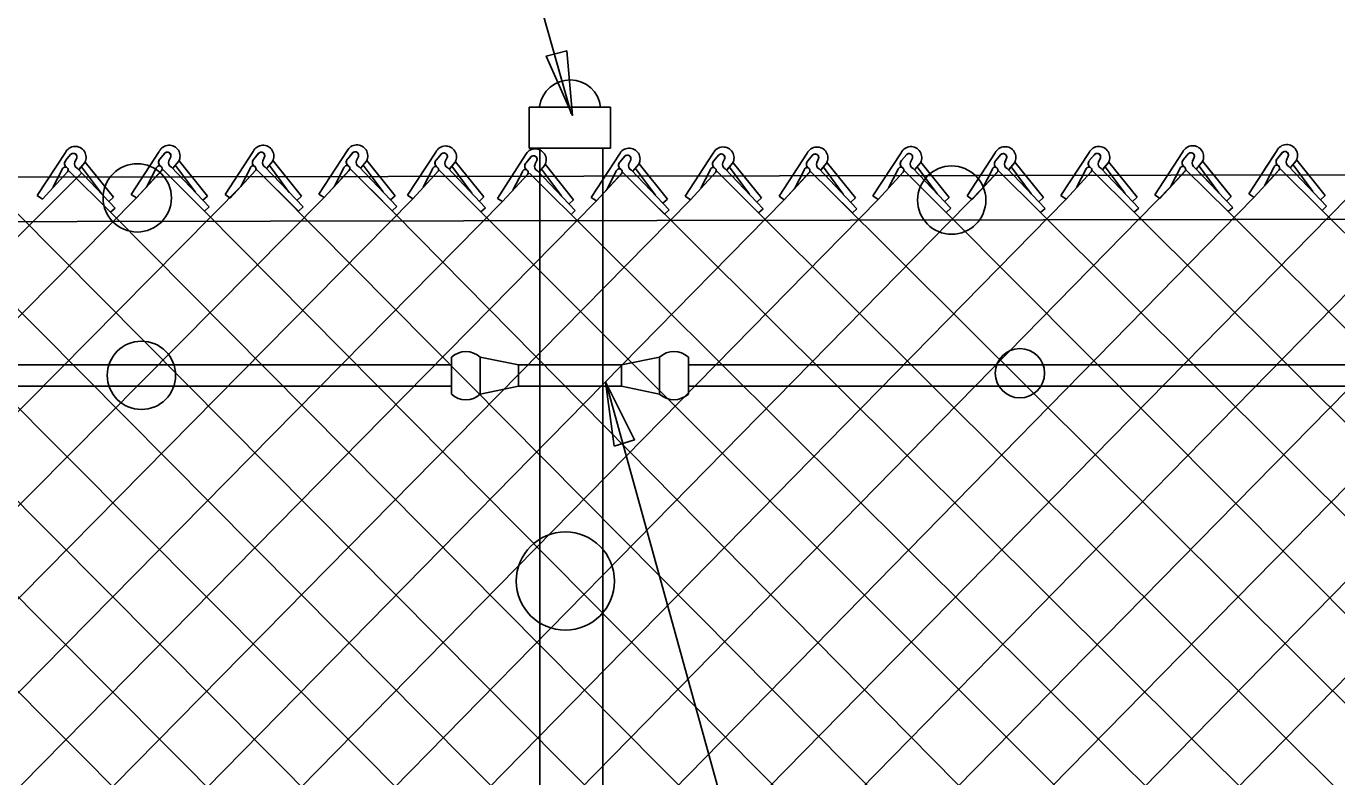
# Model space of a CAD drawing. Extents: x 0 to 1270, y 0 to 830.
# Drawn here: x 613.6 to 669.8, y 411.5 to 443.7 of the extents above; entities that cross this region are included whole.
import ezdxf

# ---------------------------------------------------------------- set-up
doc = ezdxf.new("R2010")
doc.units = 0
for name, color, linetype in [('CT_Dimensions', 7, 'Continuous'), ('sb_Chainlink Fence', 7, 'Continuous'), ('sb_Existing Structural Steel', 7, 'Continuous')]:
    doc.layers.add(name, color=color, linetype=linetype)

msp = doc.modelspace()

# ---------------------------------------------------------------- linework, layer by layer
at = {"layer": 'CT_Dimensions'}
msp.add_line((636.954, 439.994), (624.906, 482.319), dxfattribs=at)
msp.add_lwpolyline([(636.768, 442.678), (637.005, 439.902), (635.88, 442.451)], close=True, dxfattribs=at)
at = {"layer": 'sb_Chainlink Fence'}
for p, q in [((615.251, 438.313), (614.042, 436.462)), ((615.277, 437.979), (615.498, 438.244)), ((615.477, 438.222), (615.277, 437.979)), ((615.739, 438.08), (615.658, 437.903)), ((615.659, 437.909), (615.739, 438.076)), ((619.282, 438.364), (618.073, 436.513)), ((619.308, 438.03), (619.529, 438.294)), ((619.508, 438.272), (619.308, 438.03)), ((619.77, 438.131), (619.689, 437.953)), ((619.69, 437.96), (619.77, 438.127)), ((623.31, 438.362), (622.102, 436.512)), ((623.336, 438.028), (623.557, 438.293)), ((623.537, 438.271), (623.336, 438.028)), ((623.799, 438.13), (623.718, 437.952)), ((623.718, 437.958), (623.798, 438.126)), ((627.337, 438.38), (626.128, 436.53)), ((627.362, 438.046), (627.584, 438.311)), ((627.563, 438.289), (627.362, 438.046)), ((627.825, 438.148), (627.744, 437.97)), ((627.744, 437.976), (627.825, 438.144)), ((628.183, 437.982), (628.199, 438.018)), ((631.143, 438.331), (629.934, 436.48)), ((631.168, 437.997), (631.39, 438.261)), ((631.369, 438.24), (631.168, 437.997)), ((631.631, 438.098), (631.55, 437.921)), ((631.55, 437.927), (631.631, 438.094)), ((634.991, 438.208), (633.784, 436.345)), ((635.016, 437.874), (635.237, 438.139)), ((635.217, 438.117), (635.016, 437.874)), ((639.018, 438.237), (637.809, 436.387)), ((639.043, 437.903), (639.264, 438.168)), ((639.244, 438.146), (639.043, 437.903)), ((639.506, 438.005), (639.425, 437.827)), ((643.049, 438.288), (641.84, 436.437)), ((643.074, 437.954), (643.295, 438.218)), ((643.275, 438.197), (643.074, 437.954)), ((643.537, 438.055), (643.456, 437.878)), ((643.456, 437.884), (643.537, 438.051)), ((647.077, 438.287), (645.868, 436.436)), ((647.103, 437.952), (647.324, 438.217)), ((647.303, 438.195), (647.103, 437.952)), ((647.565, 438.054), (647.484, 437.876)), ((647.485, 437.882), (647.565, 438.05)), ((651.103, 438.305), (649.895, 436.454)), ((651.129, 437.97), (651.35, 438.235)), ((651.33, 438.213), (651.129, 437.97)), ((651.592, 438.072), (651.511, 437.894)), ((651.511, 437.901), (651.591, 438.068)), ((655.143, 438.302), (653.934, 436.451)), ((655.168, 437.967), (655.389, 438.232)), ((655.369, 438.21), (655.168, 437.967)), ((655.631, 438.069), (655.55, 437.891)), ((655.55, 437.898), (655.631, 438.065)), ((659.169, 438.312), (657.961, 436.462)), ((659.195, 437.978), (659.416, 438.243)), ((659.396, 438.221), (659.195, 437.978)), ((659.657, 438.08), (659.577, 437.902)), ((659.577, 437.908), (659.657, 438.076)), ((663.196, 438.341), (661.988, 436.491)), ((663.222, 438.007), (663.443, 438.272)), ((663.423, 438.25), (663.222, 438.007)), ((663.684, 438.109), (663.604, 437.931)), ((663.604, 437.937), (663.684, 438.105)), ((667.227, 438.392), (666.019, 436.541)), ((667.227, 438.392), (666.7, 437.584)), ((667.253, 438.058), (667.474, 438.323)), ((667.454, 438.301), (667.253, 438.058)), ((667.715, 438.159), (667.635, 437.982)), ((667.635, 437.988), (667.715, 438.155)), ((668.074, 437.994), (668.089, 438.03)), ((614.266, 436.311), (615.345, 437.485)), ((614.266, 436.311), (615.338, 437.479)), ((615.116, 437.585), (614.714, 436.807)), ((615.367, 437.56), (617.19, 435.748)), ((615.766, 437.634), (617.387, 435.929)), ((615.833, 437.586), (616.079, 437.881)), ((615.837, 437.591), (616.081, 437.882)), ((616.797, 436.555), (615.943, 437.705)), ((616.079, 437.881), (616.097, 437.915)), ((616.097, 437.915), (616.113, 437.951)), ((617.318, 436.391), (616.103, 437.902)), ((618.297, 436.362), (619.376, 437.536)), ((618.297, 436.362), (619.369, 437.529)), ((619.147, 437.635), (618.745, 436.857)), ((619.398, 437.611), (621.221, 435.799)), ((619.797, 437.684), (621.418, 435.979)), ((619.864, 437.637), (620.11, 437.931)), ((619.868, 437.641), (620.112, 437.932)), ((620.828, 436.605), (619.974, 437.756)), ((620.11, 437.931), (620.128, 437.965)), ((620.128, 437.965), (620.144, 438.002)), ((621.349, 436.442), (620.134, 437.953)), ((622.326, 436.36), (623.404, 437.535)), ((622.326, 436.36), (623.398, 437.528)), ((623.176, 437.634), (622.774, 436.856)), ((623.426, 437.61), (625.25, 435.798)), ((623.825, 437.683), (625.447, 435.978)), ((623.893, 437.635), (624.139, 437.93)), ((623.896, 437.64), (624.14, 437.931)), ((624.857, 436.604), (624.002, 437.754)), ((624.139, 437.93), (624.157, 437.964)), ((624.157, 437.964), (624.172, 438)), ((625.377, 436.441), (624.163, 437.952)), ((626.352, 436.378), (627.431, 437.553)), ((626.352, 436.378), (627.424, 437.546)), ((627.202, 437.652), (626.8, 436.874)), ((627.453, 437.628), (629.276, 435.816)), ((627.851, 437.701), (629.473, 435.996)), ((627.919, 437.653), (628.165, 437.948)), ((627.922, 437.658), (628.166, 437.949)), ((628.883, 436.622), (628.028, 437.772)), ((628.165, 437.948), (628.183, 437.982)), ((629.403, 436.459), (628.189, 437.97)), ((630.158, 436.329), (631.237, 437.503)), ((630.158, 436.329), (631.23, 437.496)), ((631.008, 437.602), (630.606, 436.825)), ((631.259, 437.578), (633.082, 435.766)), ((631.657, 437.651), (633.279, 435.947)), ((631.725, 437.604), (631.971, 437.898)), ((631.729, 437.609), (631.973, 437.899)), ((632.689, 436.573), (631.835, 437.723)), ((631.971, 437.898), (631.989, 437.933)), ((631.989, 437.933), (632.005, 437.969)), ((633.209, 436.409), (631.995, 437.92)), ((634.856, 437.48), (634.454, 436.702)), ((635.479, 437.975), (635.398, 437.798)), ((635.398, 437.804), (635.479, 437.971)), ((635.505, 437.529), (637.127, 435.824)), ((635.573, 437.481), (635.819, 437.776)), ((635.576, 437.486), (635.82, 437.777)), ((636.537, 436.45), (635.682, 437.6)), ((635.819, 437.776), (635.837, 437.81)), ((635.837, 437.81), (635.852, 437.846)), ((637.057, 436.286), (635.843, 437.798)), ((638.883, 437.509), (638.481, 436.731)), ((639.134, 437.485), (640.957, 435.673)), ((639.425, 437.833), (639.506, 438.001)), ((639.532, 437.558), (641.154, 435.853)), ((639.6, 437.51), (639.846, 437.805)), ((639.603, 437.515), (639.847, 437.806)), ((640.564, 436.479), (639.709, 437.63)), ((639.846, 437.805), (639.864, 437.839)), ((639.864, 437.839), (639.879, 437.875)), ((641.084, 436.316), (639.87, 437.827)), ((642.064, 436.286), (643.143, 437.46)), ((642.064, 436.286), (643.136, 437.453)), ((642.914, 437.56), (642.512, 436.782)), ((643.165, 437.535), (644.988, 435.723)), ((643.563, 437.609), (645.185, 435.904)), ((643.631, 437.561), (643.877, 437.856)), ((643.634, 437.566), (643.878, 437.857)), ((644.595, 436.53), (643.74, 437.68)), ((643.877, 437.856), (643.895, 437.89)), ((643.895, 437.89), (643.91, 437.926)), ((645.115, 436.366), (643.901, 437.877)), ((646.092, 436.285), (647.171, 437.459)), ((646.092, 436.285), (647.164, 437.452)), ((646.942, 437.558), (646.54, 436.78)), ((647.193, 437.534), (649.016, 435.722)), ((647.592, 437.607), (649.213, 435.902)), ((647.659, 437.56), (647.906, 437.854)), ((647.663, 437.564), (647.907, 437.855)), ((648.623, 436.528), (647.769, 437.679)), ((647.906, 437.854), (647.924, 437.888)), ((647.924, 437.888), (647.939, 437.925)), ((649.144, 436.365), (647.929, 437.876)), ((650.119, 436.303), (651.197, 437.477)), ((650.119, 436.303), (651.191, 437.47)), ((650.969, 437.576), (650.567, 436.798)), ((651.22, 437.552), (653.043, 435.74)), ((651.618, 437.625), (653.24, 435.92)), ((651.686, 437.578), (651.932, 437.872)), ((651.689, 437.582), (651.933, 437.873)), ((652.65, 436.546), (651.795, 437.697)), ((651.932, 437.872), (651.95, 437.906)), ((651.95, 437.906), (651.965, 437.943)), ((653.17, 436.383), (651.956, 437.894)), ((654.158, 436.3), (655.237, 437.474)), ((654.158, 436.3), (655.23, 437.467)), ((655.008, 437.573), (654.606, 436.795)), ((655.259, 437.549), (657.082, 435.737)), ((655.657, 437.622), (657.279, 435.917)), ((655.725, 437.575), (655.971, 437.869)), ((655.728, 437.579), (655.972, 437.87)), ((656.689, 436.543), (655.834, 437.694)), ((655.971, 437.869), (655.989, 437.903)), ((655.989, 437.903), (656.004, 437.94)), ((657.209, 436.38), (655.995, 437.891)), ((658.184, 436.31), (659.263, 437.485)), ((658.184, 436.31), (659.256, 437.478)), ((659.034, 437.584), (658.633, 436.806)), ((659.285, 437.56), (661.108, 435.748)), ((659.684, 437.633), (661.305, 435.928)), ((659.752, 437.585), (659.998, 437.88)), ((659.755, 437.59), (659.999, 437.881)), ((660.716, 436.554), (659.861, 437.704)), ((659.998, 437.88), (660.016, 437.914)), ((660.016, 437.914), (660.031, 437.95)), ((661.236, 436.391), (660.022, 437.902)), ((662.211, 436.34), (663.29, 437.514)), ((662.211, 436.34), (663.283, 437.507)), ((663.061, 437.613), (662.66, 436.835)), ((663.312, 437.589), (665.136, 435.777)), ((663.711, 437.662), (664.317, 437.025)), ((663.711, 437.662), (665.332, 435.957)), ((663.779, 437.615), (664.025, 437.909)), ((663.782, 437.619), (664.026, 437.91)), ((664.341, 437.123), (663.888, 437.734)), ((664.743, 436.583), (663.888, 437.734)), ((664.025, 437.909), (664.043, 437.943)), ((664.043, 437.943), (664.058, 437.98)), ((664.456, 437.424), (664.049, 437.931)), ((665.263, 436.42), (664.049, 437.931)), ((667.092, 437.664), (666.691, 436.886)), ((667.092, 437.664), (666.893, 437.277)), ((666.899, 437.104), (667.321, 437.565)), ((666.902, 437.109), (667.314, 437.558)), ((667.343, 437.639), (669.167, 435.827)), ((667.742, 437.713), (669.363, 436.008)), ((667.81, 437.665), (668.056, 437.96)), ((667.813, 437.67), (668.057, 437.961)), ((668.774, 436.634), (667.919, 437.784)), ((668.056, 437.96), (668.074, 437.994)), ((669.294, 436.47), (668.08, 437.982)), ((559.691, 381.251), (615.951, 437.436)), ((567.476, 380.992), (622.865, 436.948)), ((600.949, 382.1), (654.697, 436.887)), ((608.646, 381.755), (662.751, 436.927)), ((620.837, 381.877), (674.837, 436.994)), ((632.833, 381.83), (686.981, 437.041)), ((634.006, 436.206), (635.085, 437.381)), ((634.006, 436.206), (635.078, 437.374)), ((635.167, 437.423), (690.647, 382.237)), ((638.033, 436.235), (639.112, 437.41)), ((638.033, 436.235), (639.105, 437.403)), ((639.194, 437.426), (694.678, 382.208)), ((666.24, 436.388), (667.108, 437.333)), ((563.295, 380.833), (618.297, 436.362)), ((571.782, 381.327), (626.352, 436.378)), ((576.163, 381.625), (630.158, 436.329)), ((591.909, 436.556), (646.126, 382.18)), ((603.996, 436.634), (658.212, 382.176)), ((608.225, 436.615), (662.251, 382.2)), ((612.813, 381.845), (666.24, 436.388)), ((614.042, 436.462), (614.266, 436.311)), ((616.409, 381.526), (670.271, 436.389)), ((617.318, 436.391), (617.121, 436.211)), ((618.073, 436.513), (618.297, 436.362)), ((621.349, 436.442), (621.152, 436.262)), ((622.102, 436.512), (622.326, 436.36)), ((624.338, 436.704), (678.364, 382.194)), ((624.578, 381.637), (678.387, 436.414)), ((625.377, 436.441), (625.18, 436.26)), ((626.128, 436.53), (626.352, 436.378)), ((628.364, 436.722), (682.744, 381.594)), ((628.838, 381.843), (682.414, 436.424)), ((629.403, 436.459), (629.206, 436.278)), ((629.934, 436.48), (630.158, 436.329)), ((633.209, 436.409), (633.013, 436.229)), ((633.784, 436.345), (634.006, 436.206)), ((635.697, 380.624), (690.472, 436.504)), ((637.809, 436.387), (638.033, 436.235)), ((641.84, 436.437), (642.064, 436.286)), ((645.115, 436.366), (644.918, 436.186)), ((645.868, 436.436), (646.092, 436.285)), ((648.105, 436.628), (702.733, 382.233)), ((649.144, 436.365), (648.947, 436.184)), ((649.895, 436.454), (650.119, 436.303)), ((653.17, 436.383), (652.973, 436.202)), ((653.934, 436.451), (654.158, 436.3)), ((657.209, 436.38), (657.012, 436.2)), ((657.961, 436.462), (658.184, 436.31)), ((661.236, 436.391), (661.039, 436.21)), ((661.988, 436.491), (662.211, 436.34)), ((665.271, 436.427), (665.074, 436.246)), ((666.022, 436.539), (666.242, 436.391)), ((669.294, 436.47), (669.097, 436.29)), ((580.118, 381.577), (634.006, 436.206)), ((584.387, 381.768), (638.033, 436.235)), ((588.355, 381.728), (642.064, 436.286)), ((592.696, 381.927), (646.092, 436.285)), ((596.928, 382.113), (650.119, 436.303)), ((604.691, 381.788), (658.184, 436.31)), ((617.387, 435.929), (617.19, 435.748)), ((621.418, 435.979), (621.221, 435.799)), ((621.221, 435.799), (674.336, 382.172)), ((625.447, 435.978), (625.25, 435.798)), ((629.473, 435.996), (629.276, 435.816)), ((633.279, 435.947), (633.082, 435.766)), ((633.082, 435.766), (686.62, 382.246)), ((637.057, 436.286), (636.86, 436.106)), ((637.127, 435.824), (636.93, 435.643)), ((641.084, 436.316), (640.887, 436.135)), ((641.154, 435.853), (640.957, 435.673)), ((645.185, 435.904), (644.988, 435.723)), ((649.213, 435.902), (649.016, 435.722)), ((653.24, 435.92), (653.043, 435.74)), ((657.279, 435.917), (657.082, 435.737)), ((661.305, 435.928), (661.108, 435.748)), ((665.332, 435.957), (665.136, 435.777)), ((665.136, 435.777), (718.807, 382.236)), ((669.363, 436.008), (669.167, 435.827)), ((669.167, 435.827), (722.835, 382.258)), ((596.848, 435.679), (650.157, 382.15)), ((600.879, 435.73), (654.185, 382.173)), ((613.163, 435.719), (666.277, 382.21)), ((617.19, 435.748), (670.305, 382.201)), ((636.93, 435.643), (636.93, 435.643)), ((644.988, 435.723), (698.707, 382.23)), ((653.043, 435.74), (706.873, 381.622)), ((657.082, 435.737), (710.748, 382.274)), ((661.108, 435.748), (714.776, 382.266)), ((656.359, 363.764), (638.488, 428.263))]:
    msp.add_line(p, q, dxfattribs=at)
for centre, radius, start, end in [((615.671, 438.108), 0.468, 331.0701, 153.9768), ((619.702, 438.159), 0.468, 331.0701, 153.9768), ((623.731, 438.157), 0.468, 331.0701, 153.9768), ((627.757, 438.175), 0.468, 331.0701, 153.9768), ((631.563, 438.126), 0.468, 331.0701, 153.9768), ((651.524, 438.099), 0.468, 331.0701, 153.9768), ((659.59, 438.107), 0.468, 331.0701, 153.9768), ((663.617, 438.136), 0.468, 331.0701, 153.9768), ((667.648, 438.187), 0.468, 331.0701, 153.9768), ((615.594, 438.125), 0.152, 342.8118, 140.4338), ((615.595, 438.126), 0.152, 341.0314, 129.5144), ((619.438, 437.889), 0.192, 140.4987, 233.3023), ((619.443, 437.889), 0.195, 133.9642, 232.5314), ((619.625, 438.176), 0.152, 342.8118, 140.4338), ((619.626, 438.177), 0.152, 341.0314, 129.5144), ((623.466, 437.887), 0.192, 140.4987, 233.3023), ((623.472, 437.887), 0.195, 133.9642, 232.5314), ((623.654, 438.174), 0.152, 342.8118, 140.4338), ((623.654, 438.175), 0.152, 341.0314, 129.5144), ((627.493, 437.905), 0.192, 140.4987, 233.3023), ((627.498, 437.905), 0.195, 133.9642, 232.5314), ((627.68, 438.192), 0.152, 342.8118, 140.4338), ((627.681, 438.193), 0.152, 341.0314, 129.5144), ((631.486, 438.143), 0.152, 342.8118, 140.4338), ((631.487, 438.144), 0.152, 341.0314, 129.5144), ((635.411, 438.003), 0.468, 331.0701, 153.9768), ((635.334, 438.02), 0.152, 342.8118, 140.4338), ((635.334, 438.021), 0.152, 341.0314, 129.5144), ((639.438, 438.032), 0.468, 331.0701, 153.9768), ((639.361, 438.049), 0.152, 342.8118, 140.4338), ((639.361, 438.05), 0.152, 341.0314, 129.5144), ((643.469, 438.083), 0.468, 331.0701, 153.9768), ((643.392, 438.1), 0.152, 342.8118, 140.4338), ((643.392, 438.101), 0.152, 341.0314, 129.5144), ((647.497, 438.081), 0.468, 331.0701, 153.9768), ((647.42, 438.099), 0.152, 342.8118, 140.4338), ((647.421, 438.099), 0.152, 341.0314, 129.5144), ((651.447, 438.117), 0.152, 342.8118, 140.4338), ((651.447, 438.117), 0.152, 341.0314, 129.5144), ((655.563, 438.096), 0.468, 331.0701, 153.9768), ((655.486, 438.114), 0.152, 342.8118, 140.4338), ((655.486, 438.114), 0.152, 341.0314, 129.5144), ((659.513, 438.124), 0.152, 342.8118, 140.4338), ((659.513, 438.125), 0.152, 341.0314, 129.5144), ((663.358, 437.867), 0.195, 133.9642, 232.5314), ((663.54, 438.154), 0.152, 342.8118, 140.4338), ((663.54, 438.154), 0.152, 341.0314, 129.5144), ((667.383, 437.917), 0.192, 140.4987, 233.3023), ((667.389, 437.917), 0.195, 133.9642, 232.5314), ((667.571, 438.204), 0.152, 342.8118, 140.4338), ((667.571, 438.205), 0.152, 341.0314, 129.5144), ((615.242, 437.563), 0.128, 319.3185, 170.3666), ((615.407, 437.838), 0.192, 140.4987, 233.3023), ((615.412, 437.838), 0.195, 133.9642, 232.5314), ((615.853, 437.824), 0.209, 156.7803, 245.4548), ((619.273, 437.614), 0.128, 319.3185, 170.3666), ((619.884, 437.875), 0.209, 156.7803, 245.4548), ((623.302, 437.612), 0.128, 319.3185, 170.3666), ((623.912, 437.873), 0.209, 156.7803, 245.4548), ((627.328, 437.63), 0.128, 319.3185, 170.3666), ((627.938, 437.891), 0.209, 156.7803, 245.4548), ((631.134, 437.581), 0.128, 319.3185, 170.3666), ((631.299, 437.856), 0.192, 140.4987, 233.3023), ((631.304, 437.856), 0.195, 133.9642, 232.5314), ((631.744, 437.842), 0.209, 156.7803, 245.4548), ((634.982, 437.458), 0.128, 319.3185, 170.3666), ((635.147, 437.733), 0.192, 140.4987, 233.3023), ((635.152, 437.733), 0.195, 133.9642, 232.5314), ((635.592, 437.719), 0.209, 156.7803, 245.4548), ((639.009, 437.487), 0.128, 319.3185, 170.3666), ((639.174, 437.762), 0.192, 140.4987, 233.3023), ((639.179, 437.762), 0.195, 133.9642, 232.5314), ((639.619, 437.748), 0.209, 156.7803, 245.4548), ((643.04, 437.538), 0.128, 319.3185, 170.3666), ((643.205, 437.813), 0.192, 140.4987, 233.3023), ((643.21, 437.813), 0.195, 133.9642, 232.5314), ((643.65, 437.799), 0.209, 156.7803, 245.4548), ((647.068, 437.537), 0.128, 319.3185, 170.3666), ((647.233, 437.811), 0.192, 140.4987, 233.3023), ((647.238, 437.812), 0.195, 133.9642, 232.5314), ((647.679, 437.798), 0.209, 156.7803, 245.4548), ((651.095, 437.555), 0.128, 319.3185, 170.3666), ((651.259, 437.829), 0.192, 140.4987, 233.3023), ((651.265, 437.83), 0.195, 133.9642, 232.5314), ((651.705, 437.816), 0.209, 156.7803, 245.4548), ((655.134, 437.552), 0.128, 319.3185, 170.3666), ((655.299, 437.826), 0.192, 140.4987, 233.3023), ((655.304, 437.827), 0.195, 133.9642, 232.5314), ((655.744, 437.813), 0.209, 156.7803, 245.4548), ((659.161, 437.562), 0.128, 319.3185, 170.3666), ((659.325, 437.837), 0.192, 140.4987, 233.3023), ((659.331, 437.837), 0.195, 133.9642, 232.5314), ((659.771, 437.823), 0.209, 156.7803, 245.4548), ((663.188, 437.592), 0.128, 319.3185, 170.3666), ((663.352, 437.866), 0.192, 140.4987, 233.3023), ((663.798, 437.853), 0.209, 156.7803, 245.4548), ((667.219, 437.642), 0.128, 319.3185, 170.3666), ((667.829, 437.903), 0.209, 156.7803, 245.4548)]:
    msp.add_arc(centre, radius, start, end, dxfattribs=at)
at = {"layer": 'sb_Existing Structural Steel'}
for p, q in [((635.142, 440.266), (638.636, 440.266)), ((635.142, 440.266), (635.142, 438.494)), ((638.636, 440.266), (638.636, 438.494)), ((635.142, 438.494), (638.636, 438.494)), ((635.602, 378.942), (635.602, 438.495)), ((638.314, 378.974), (638.314, 438.515)), ((265.287, 436.674), (831.299, 437.616)), ((546.907, 429.2), (631.807, 429.2)), ((631.813, 427.951), (631.813, 429.527)), ((634.689, 429.2), (633.051, 429.527)), ((633.051, 427.951), (633.051, 429.527)), ((634.687, 428.284), (634.687, 429.214)), ((634.687, 429.2), (639.116, 429.2)), ((639.105, 429.201), (640.742, 429.528)), ((639.105, 428.284), (639.105, 429.201)), ((640.742, 427.952), (640.742, 429.528)), ((641.98, 427.952), (641.98, 429.528)), ((642.002, 429.2), (728.849, 429.2)), ((546.907, 428.284), (631.832, 428.284)), ((634.687, 428.284), (633.051, 427.951)), ((634.687, 428.284), (639.105, 428.284)), ((634.687, 428.284), (639.105, 428.284)), ((639.105, 428.284), (640.742, 427.952)), ((642.002, 428.284), (728.849, 428.284))]:
    msp.add_line(p, q, dxfattribs=at)
msp.add_lwpolyline([(831.288, 435.728), (499.698, 435.153), (441.732, 435.023), (261.566, 434.845)], dxfattribs=at)
msp.add_lwpolyline([(638.797, 425.715), (638.424, 428.476), (639.672, 425.985)], close=True, dxfattribs=at)
for centre, radius in [((618.334, 436.368), 1.465), ((653.276, 436.271), 1.465), ((618.513, 428.754), 1.465), ((656.203, 428.845), 1.057), ((636.702, 419.926), 2.106)]:
    msp.add_circle(centre, radius, dxfattribs=at)
for centre, radius, start, end in [((636.903, 440.108), 1.321, 6.3428, 171.9081), ((632.432, 428.872), 0.901, 46.6143, 133.3857), ((641.361, 428.873), 0.901, 46.6143, 133.3857), ((632.432, 428.606), 0.901, 226.6143, 313.3857), ((641.361, 428.607), 0.901, 226.6143, 313.3857)]:
    msp.add_arc(centre, radius, start, end, dxfattribs=at)

doc.saveas('drawing.dxf')
